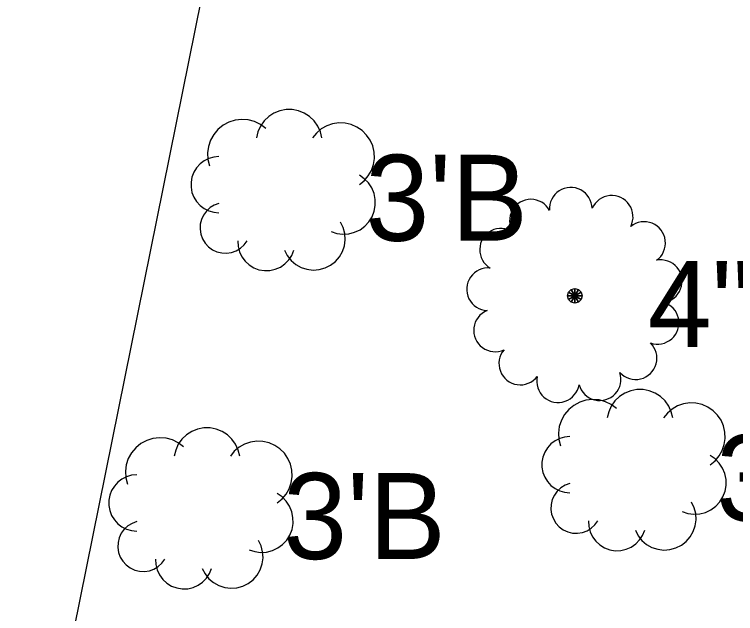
# Model space of a CAD drawing. Extents: x 1363693 to 1365209, y 422201 to 424153.
# Drawn here: x 1364141.03 to 1364154.45, y 422974.66 to 422985.81 of the extents above; entities that cross this region are included whole.
import ezdxf

# ---------------------------------------------------------------- set-up
doc = ezdxf.new("R2010")
doc.units = 0
for name, color, linetype in [('RD_X_Fence', 7, 'Continuous'), ('VG_X_Cells', 7, 'Continuous'), ('VG_X_Text', 7, 'Continuous')]:
    doc.layers.add(name, color=color, linetype=linetype)

msp = doc.modelspace()

# ---------------------------------------------------------------- linework, layer by layer
at = {"layer": 'RD_X_Fence'}
msp.add_line((1364141.03, 422968.903), (1364145.983, 422993.35), dxfattribs=at)
at = {"layer": 'VG_X_Cells'}
for points in [[(1364146.752, 422983.514), (1364146.725, 422983.628), (1364146.676, 422983.735), (1364146.608, 422983.83), (1364146.524, 422983.911), (1364146.425, 422983.974), (1364146.316, 422984.018), (1364146.201, 422984.04), (1364146.084, 422984.04), (1364145.969, 422984.018), (1364145.86, 422983.974), (1364145.762, 422983.911), (1364145.677, 422983.83), (1364145.609, 422983.735), (1364145.561, 422983.628), (1364145.533, 422983.514)], [(1364145.707, 422983.688), (1364145.609, 422983.762), (1364145.499, 422983.816), (1364145.381, 422983.848), (1364145.259, 422983.857), (1364145.137, 422983.843), (1364145.021, 422983.806), (1364144.913, 422983.748), (1364144.818, 422983.671), (1364144.739, 422983.577), (1364144.679, 422983.47), (1364144.641, 422983.354), (1364144.625, 422983.233), (1364144.632, 422983.11), (1364144.662, 422982.992)], [(1364147.449, 422982.644), (1364147.54, 422982.717), (1364147.615, 422982.806), (1364147.673, 422982.907), (1364147.711, 422983.018), (1364147.728, 422983.133), (1364147.723, 422983.25), (1364147.697, 422983.364), (1364147.65, 422983.47), (1364147.584, 422983.567), (1364147.501, 422983.649), (1364147.405, 422983.715), (1364147.298, 422983.762), (1364147.184, 422983.788), (1364147.068, 422983.793), (1364146.952, 422983.776), (1364146.842, 422983.738), (1364146.741, 422983.68), (1364146.652, 422983.605), (1364146.578, 422983.514)], [(1364144.837, 422983.166), (1364144.74, 422983.157), (1364144.648, 422983.131), (1364144.561, 422983.088), (1364144.485, 422983.03), (1364144.42, 422982.958), (1364144.369, 422982.876), (1364144.334, 422982.786), (1364144.316, 422982.692), (1364144.316, 422982.595), (1364144.334, 422982.501), (1364144.369, 422982.411), (1364144.42, 422982.329), (1364144.485, 422982.257), (1364144.561, 422982.199), (1364144.648, 422982.156), (1364144.74, 422982.13), (1364144.837, 422982.121)], [(1364146.926, 422981.773), (1364147.032, 422981.738), (1364147.142, 422981.723), (1364147.253, 422981.73), (1364147.361, 422981.757), (1364147.461, 422981.805), (1364147.551, 422981.87), (1364147.627, 422981.952), (1364147.686, 422982.046), (1364147.726, 422982.15), (1364147.746, 422982.259), (1364147.744, 422982.37), (1364147.722, 422982.479), (1364147.679, 422982.582), (1364147.618, 422982.675), (1364147.54, 422982.754), (1364147.449, 422982.818)], [(1364144.837, 422982.295), (1364144.75, 422982.263), (1364144.671, 422982.216), (1364144.603, 422982.153), (1364144.549, 422982.079), (1364144.51, 422981.995), (1364144.488, 422981.906), (1364144.484, 422981.813), (1364144.498, 422981.722), (1364144.53, 422981.636), (1364144.578, 422981.557), (1364144.64, 422981.489), (1364144.714, 422981.434), (1364144.798, 422981.395), (1364144.887, 422981.373), (1364144.979, 422981.369), (1364145.071, 422981.383), (1364145.157, 422981.414), (1364145.236, 422981.462), (1364145.304, 422981.524), (1364145.359, 422981.599)], [(1364146.056, 422981.424), (1364146.108, 422981.323), (1364146.179, 422981.234), (1364146.266, 422981.16), (1364146.365, 422981.105), (1364146.473, 422981.07), (1364146.587, 422981.056), (1364146.7, 422981.065), (1364146.81, 422981.095), (1364146.912, 422981.146), (1364147.002, 422981.215), (1364147.077, 422981.301), (1364147.134, 422981.4), (1364147.17, 422981.508), (1364147.186, 422981.62), (1364147.179, 422981.734), (1364147.15, 422981.844), (1364147.101, 422981.947)], [(1364145.185, 422981.599), (1364145.191, 422981.496), (1364145.216, 422981.396), (1364145.26, 422981.303), (1364145.321, 422981.221), (1364145.396, 422981.151), (1364145.484, 422981.097), (1364145.58, 422981.061), (1364145.682, 422981.044), (1364145.784, 422981.047), (1364145.885, 422981.07), (1364145.979, 422981.111), (1364146.063, 422981.169), (1364146.135, 422981.243), (1364146.191, 422981.329), (1364146.23, 422981.424)], [(1364153.281, 422978.304), (1364153.254, 422978.418), (1364153.205, 422978.525), (1364153.137, 422978.62), (1364153.053, 422978.701), (1364152.954, 422978.764), (1364152.845, 422978.808), (1364152.73, 422978.83), (1364152.613, 422978.83), (1364152.498, 422978.808), (1364152.389, 422978.764), (1364152.291, 422978.701), (1364152.206, 422978.62), (1364152.138, 422978.525), (1364152.09, 422978.418), (1364152.062, 422978.304)], [(1364152.236, 422978.478), (1364152.138, 422978.552), (1364152.028, 422978.606), (1364151.91, 422978.638), (1364151.788, 422978.647), (1364151.666, 422978.633), (1364151.55, 422978.596), (1364151.442, 422978.538), (1364151.347, 422978.461), (1364151.268, 422978.367), (1364151.208, 422978.26), (1364151.17, 422978.144), (1364151.154, 422978.023), (1364151.161, 422977.9), (1364151.191, 422977.782)], [(1364153.978, 422977.434), (1364154.069, 422977.507), (1364154.144, 422977.596), (1364154.202, 422977.697), (1364154.24, 422977.808), (1364154.257, 422977.923), (1364154.252, 422978.04), (1364154.226, 422978.154), (1364154.179, 422978.26), (1364154.113, 422978.357), (1364154.03, 422978.439), (1364153.934, 422978.505), (1364153.827, 422978.552), (1364153.713, 422978.578), (1364153.597, 422978.583), (1364153.481, 422978.566), (1364153.371, 422978.528), (1364153.27, 422978.47), (1364153.181, 422978.395), (1364153.107, 422978.304)], [(1364145.222, 422977.593), (1364145.195, 422977.707), (1364145.146, 422977.814), (1364145.078, 422977.909), (1364144.994, 422977.99), (1364144.895, 422978.053), (1364144.786, 422978.097), (1364144.671, 422978.119), (1364144.554, 422978.119), (1364144.439, 422978.097), (1364144.33, 422978.053), (1364144.232, 422977.99), (1364144.147, 422977.909), (1364144.079, 422977.814), (1364144.031, 422977.707), (1364144.003, 422977.593)], [(1364144.177, 422977.767), (1364144.079, 422977.841), (1364143.969, 422977.895), (1364143.851, 422977.927), (1364143.729, 422977.936), (1364143.607, 422977.922), (1364143.491, 422977.885), (1364143.383, 422977.827), (1364143.288, 422977.75), (1364143.209, 422977.656), (1364143.149, 422977.549), (1364143.111, 422977.433), (1364143.095, 422977.312), (1364143.102, 422977.189), (1364143.132, 422977.071)], [(1364145.919, 422976.723), (1364146.01, 422976.796), (1364146.085, 422976.885), (1364146.143, 422976.986), (1364146.181, 422977.097), (1364146.198, 422977.212), (1364146.193, 422977.329), (1364146.167, 422977.443), (1364146.12, 422977.549), (1364146.054, 422977.646), (1364145.971, 422977.728), (1364145.875, 422977.794), (1364145.768, 422977.841), (1364145.654, 422977.867), (1364145.538, 422977.872), (1364145.422, 422977.855), (1364145.312, 422977.817), (1364145.211, 422977.759), (1364145.122, 422977.684), (1364145.048, 422977.593)], [(1364151.366, 422977.956), (1364151.269, 422977.947), (1364151.177, 422977.921), (1364151.09, 422977.878), (1364151.014, 422977.82), (1364150.949, 422977.748), (1364150.898, 422977.666), (1364150.863, 422977.576), (1364150.845, 422977.482), (1364150.845, 422977.385), (1364150.863, 422977.291), (1364150.898, 422977.201), (1364150.949, 422977.119), (1364151.014, 422977.047), (1364151.09, 422976.989), (1364151.177, 422976.946), (1364151.269, 422976.92), (1364151.366, 422976.911)], [(1364153.455, 422976.563), (1364153.561, 422976.528), (1364153.671, 422976.513), (1364153.782, 422976.52), (1364153.89, 422976.547), (1364153.99, 422976.595), (1364154.08, 422976.66), (1364154.156, 422976.742), (1364154.215, 422976.836), (1364154.255, 422976.94), (1364154.275, 422977.049), (1364154.273, 422977.16), (1364154.251, 422977.269), (1364154.208, 422977.372), (1364154.147, 422977.465), (1364154.069, 422977.544), (1364153.978, 422977.608)], [(1364143.307, 422977.245), (1364143.21, 422977.236), (1364143.118, 422977.21), (1364143.031, 422977.167), (1364142.955, 422977.109), (1364142.89, 422977.037), (1364142.839, 422976.955), (1364142.804, 422976.865), (1364142.786, 422976.771), (1364142.786, 422976.674), (1364142.804, 422976.58), (1364142.839, 422976.49), (1364142.89, 422976.408), (1364142.955, 422976.336), (1364143.031, 422976.278), (1364143.118, 422976.235), (1364143.21, 422976.209), (1364143.307, 422976.2)], [(1364151.366, 422977.085), (1364151.279, 422977.053), (1364151.2, 422977.006), (1364151.132, 422976.943), (1364151.078, 422976.869), (1364151.039, 422976.785), (1364151.017, 422976.696), (1364151.013, 422976.603), (1364151.027, 422976.512), (1364151.059, 422976.426), (1364151.107, 422976.347), (1364151.169, 422976.279), (1364151.243, 422976.224), (1364151.327, 422976.185), (1364151.416, 422976.163), (1364151.508, 422976.159), (1364151.6, 422976.173), (1364151.686, 422976.204), (1364151.765, 422976.252), (1364151.833, 422976.314), (1364151.888, 422976.389)], [(1364145.396, 422975.852), (1364145.502, 422975.817), (1364145.612, 422975.802), (1364145.723, 422975.809), (1364145.831, 422975.836), (1364145.931, 422975.884), (1364146.021, 422975.949), (1364146.097, 422976.031), (1364146.156, 422976.125), (1364146.196, 422976.229), (1364146.216, 422976.338), (1364146.214, 422976.449), (1364146.192, 422976.558), (1364146.149, 422976.661), (1364146.088, 422976.754), (1364146.01, 422976.833), (1364145.919, 422976.897)], [(1364152.585, 422976.214), (1364152.637, 422976.113), (1364152.708, 422976.024), (1364152.795, 422975.95), (1364152.894, 422975.895), (1364153.002, 422975.86), (1364153.116, 422975.846), (1364153.229, 422975.855), (1364153.339, 422975.885), (1364153.441, 422975.936), (1364153.531, 422976.005), (1364153.606, 422976.091), (1364153.663, 422976.19), (1364153.699, 422976.298), (1364153.715, 422976.41), (1364153.708, 422976.524), (1364153.679, 422976.634), (1364153.63, 422976.737)], [(1364143.307, 422976.374), (1364143.22, 422976.342), (1364143.141, 422976.295), (1364143.073, 422976.232), (1364143.019, 422976.158), (1364142.98, 422976.074), (1364142.958, 422975.985), (1364142.954, 422975.892), (1364142.968, 422975.801), (1364143, 422975.715), (1364143.048, 422975.636), (1364143.11, 422975.568), (1364143.184, 422975.513), (1364143.268, 422975.474), (1364143.357, 422975.452), (1364143.449, 422975.448), (1364143.541, 422975.462), (1364143.627, 422975.493), (1364143.706, 422975.541), (1364143.774, 422975.603), (1364143.829, 422975.678)], [(1364151.714, 422976.389), (1364151.72, 422976.286), (1364151.745, 422976.186), (1364151.789, 422976.093), (1364151.85, 422976.011), (1364151.925, 422975.941), (1364152.013, 422975.887), (1364152.109, 422975.851), (1364152.211, 422975.834), (1364152.313, 422975.837), (1364152.414, 422975.86), (1364152.508, 422975.901), (1364152.592, 422975.959), (1364152.664, 422976.033), (1364152.72, 422976.119), (1364152.759, 422976.214)], [(1364144.526, 422975.503), (1364144.578, 422975.402), (1364144.649, 422975.313), (1364144.736, 422975.239), (1364144.835, 422975.184), (1364144.943, 422975.149), (1364145.057, 422975.135), (1364145.17, 422975.144), (1364145.28, 422975.174), (1364145.382, 422975.225), (1364145.472, 422975.294), (1364145.547, 422975.38), (1364145.604, 422975.479), (1364145.64, 422975.587), (1364145.656, 422975.699), (1364145.649, 422975.813), (1364145.62, 422975.923), (1364145.571, 422976.026)], [(1364143.655, 422975.678), (1364143.661, 422975.575), (1364143.686, 422975.475), (1364143.73, 422975.382), (1364143.791, 422975.3), (1364143.866, 422975.23), (1364143.954, 422975.176), (1364144.05, 422975.14), (1364144.152, 422975.123), (1364144.254, 422975.126), (1364144.355, 422975.149), (1364144.449, 422975.19), (1364144.533, 422975.248), (1364144.605, 422975.322), (1364144.661, 422975.408), (1364144.7, 422975.503)]]:
    msp.add_lwpolyline(points, dxfattribs=at)
for points in [[(1364151.391, 422980.696), (1364151.46, 422980.577), (1364151.46, 422980.577), (1364151.341, 422980.646)], [(1364151.46, 422980.714), (1364151.46, 422980.577), (1364151.46, 422980.577), (1364151.391, 422980.696)], [(1364151.529, 422980.696), (1364151.46, 422980.577), (1364151.46, 422980.577), (1364151.46, 422980.714)], [(1364151.579, 422980.646), (1364151.46, 422980.577), (1364151.46, 422980.577), (1364151.529, 422980.696)], [(1364151.341, 422980.646), (1364151.46, 422980.577), (1364151.46, 422980.577), (1364151.323, 422980.577)], [(1364151.323, 422980.577), (1364151.46, 422980.577), (1364151.46, 422980.577), (1364151.341, 422980.508)], [(1364151.341, 422980.508), (1364151.46, 422980.577), (1364151.46, 422980.577), (1364151.391, 422980.458)], [(1364151.391, 422980.458), (1364151.46, 422980.577), (1364151.46, 422980.577), (1364151.46, 422980.44)], [(1364151.597, 422980.577), (1364151.46, 422980.577), (1364151.46, 422980.577), (1364151.579, 422980.646)], [(1364151.46, 422980.44), (1364151.46, 422980.577), (1364151.46, 422980.577), (1364151.529, 422980.458)], [(1364151.529, 422980.458), (1364151.46, 422980.577), (1364151.46, 422980.577), (1364151.579, 422980.508)], [(1364151.579, 422980.508), (1364151.46, 422980.577), (1364151.46, 422980.577), (1364151.597, 422980.577)]]:
    msp.add_lwpolyline(points, close=True, dxfattribs=at)
for centre, start, end in [((1364151.384, 422982.195), 1.241, 184.1237), ((1364152.145, 422982.045), 333.5487, 156.4314), ((1364150.641, 422981.974), 28.9333, 211.816), ((1364152.748, 422981.558), 305.8564, 128.7391), ((1364150.086, 422981.434), 56.6256, 239.5083), ((1364153.057, 422980.847), 278.1641, 101.0468), ((1364149.845, 422980.697), 84.3179, 267.2006), ((1364152.999, 422980.074), 250.4718, 73.3545), ((1364149.974, 422979.933), 112.0103, 294.8929), ((1364152.589, 422979.416), 222.7795, 45.6622), ((1364150.444, 422979.316), 139.7026, 322.5852), ((1364151.146, 422978.988), 167.3949, 350.2776), ((1364151.921, 422979.025), 195.0872, 17.9699)]:
    msp.add_arc(centre, 0.397, start, end, dxfattribs=at)

# ---------------------------------------------------------------- texts
at = {"layer": 'VG_X_Text'}
for s, p in [("3'B", (1364147.56, 422981.6)), ('4"T', (1364152.817, 422979.625)), ("3'B", (1364154.089, 422976.39)), ("3'B", (1364146.03, 422975.679))]:
    msp.add_text(s, height=1.6, dxfattribs=at).set_placement(p)

doc.saveas('drawing.dxf')
